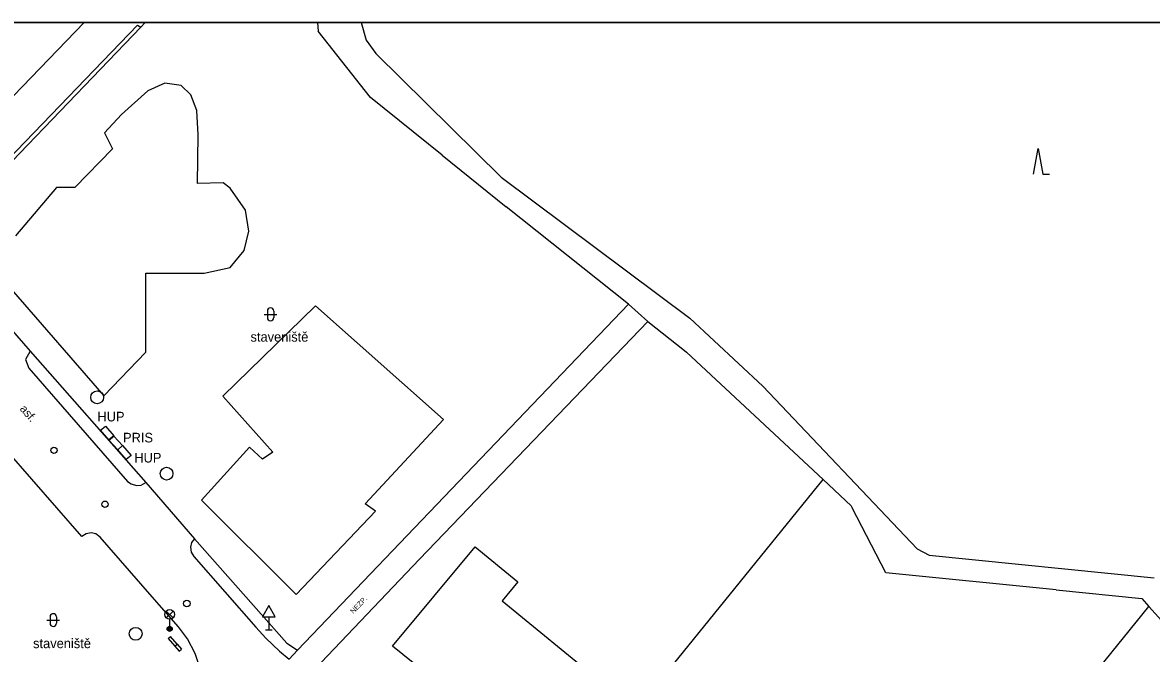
# Model space of a CAD drawing. Extents: x -598233 to -596890, y -1157848 to -1156431.
# Drawn here: x -597828.6 to -597740.5, y -1156480.1 to -1156430.9 of the extents above; entities that cross this region are included whole.
import ezdxf

# ---------------------------------------------------------------- set-up
doc = ezdxf.new("R2010")
doc.units = 0
for name, color, linetype in [('Level 10', 7, 'Continuous'), ('Level 11', 7, 'Continuous'), ('Level 24', 7, 'Continuous'), ('Level 27', 7, 'Continuous'), ('Level 28', 7, 'Continuous'), ('Level 33', 7, 'Continuous'), ('Level 34', 7, 'Continuous'), ('Level 36', 7, 'Continuous'), ('Level 40', 7, 'Continuous'), ('Level 41', 7, 'Continuous'), ('Level 42', 7, 'Continuous'), ('Level 5', 7, 'Continuous'), ('Level 51', 7, 'Continuous'), ('Level 7', 7, 'Continuous'), ('Vrstva 60', 7, 'Continuous'), ('zajmove_uzemi', 7, 'Continuous')]:
    doc.layers.add(name, color=color, linetype=linetype)

msp = doc.modelspace()

# ---------------------------------------------------------------- linework, layer by layer
at = {"layer": 'Level 10'}
for points in [[(-597833.09, -1156451.46), (-597832.75, -1156451.63), (-597832.39, -1156451.53), (-597828.03, -1156456.51), (-597828.37, -1156457.18), (-597828.11, -1156457.86), (-597820.42, -1156466.69), (-597820.14, -1156466.89), (-597819.73, -1156467.01), (-597819.35, -1156466.98), (-597819, -1156466.79), (-597815.18, -1156471.17), (-597815.42, -1156471.46), (-597815.51, -1156471.83), (-597815.45, -1156472.2199), (-597815.24, -1156472.55), (-597810.4, -1156478.09), (-597809.63, -1156478.95), (-597808.56, -1156479.96), (-597807.8, -1156480.57)], [(-597831.79, -1156503), (-597820, -1156491.49), (-597816.19, -1156487.51), (-597815.39, -1156486.29), (-597814.89, -1156485.06), (-597814.59, -1156483.75), (-597814.55, -1156482.52), (-597814.79, -1156481.1599), (-597815.13, -1156480.14), (-597815.73, -1156479), (-597816.44, -1156478.06), (-597818.68, -1156475.49), (-597822.55, -1156471.04), (-597822.88, -1156470.79), (-597823.25, -1156470.71), (-597823.6599, -1156470.78), (-597823.98, -1156470.99), (-597831.81, -1156462.05)]]:
    msp.add_lwpolyline(points, dxfattribs=at)
at = {"layer": 'Level 11'}
msp.add_line((-597819.39, -1156431.22), (-597819.0345, -1156430.8558), dxfattribs=at)
for points in [[(-597819.65, -1156431.05), (-597819.39, -1156431.22)], [(-597830.73, -1156450.31), (-597822.27, -1156460), (-597818.99, -1156456.61), (-597818.99, -1156450.42), (-597814.43, -1156450.42), (-597812.42, -1156449.99), (-597811.31, -1156448.67), (-597810.94, -1156447.14), (-597811.21, -1156445.5), (-597812.42, -1156443.8), (-597812.95, -1156443.38), (-597814.96, -1156443.43), (-597814.91, -1156439.62), (-597815.02, -1156437.72), (-597815.49, -1156436.5), (-597816.23, -1156435.76), (-597817.5, -1156435.6), (-597818.83, -1156436.18), (-597820.89, -1156438.03), (-597822.21, -1156439.46), (-597821.58, -1156440.73), (-597824.54, -1156443.75), (-597825.97, -1156443.75), (-597829.15, -1156447.51)], [(-597814.64, -1156468.15), (-597807.26, -1156475.53), (-597801.07, -1156469.02), (-597801.86, -1156468.46), (-597795.75, -1156461.87), (-597805.75, -1156452.98), (-597812.97, -1156460.05), (-597809.08, -1156464.41), (-597809.88, -1156464.97), (-597810.91, -1156464.02), (-597814.64, -1156468.15)], [(-597806.24, -1156481.83), (-597805.83, -1156481.38), (-597797.64, -1156472.78), (-597779.81, -1156454.2), (-597781.33, -1156452.86), (-597799.16, -1156471.51), (-597807.14, -1156479.88), (-597807.8, -1156480.57)], [(-597828.03, -1156456.51), (-597819, -1156466.79)], [(-597789.16, -1156494.98), (-597766.13, -1156466.55)], [(-597815.18, -1156471.17), (-597807.98, -1156479.32), (-597807.14, -1156479.88)], [(-597769.52, -1156512.12), (-597740.71, -1156476.46)]]:
    msp.add_lwpolyline(points, dxfattribs=at)
at = {"layer": 'Level 24'}
for points in [[(-597822.52, -1156462.7), (-597822.14, -1156462.38)], [(-597821.87, -1156463.46), (-597822.52, -1156462.7)], [(-597822.14, -1156462.38), (-597821.49, -1156463.14)], [(-597821.49, -1156463.14), (-597821.87, -1156463.46)], [(-597821.17, -1156464.23), (-597820.8, -1156463.9)], [(-597820.52, -1156464.99), (-597821.17, -1156464.23)], [(-597820.8, -1156463.9), (-597820.14, -1156464.66)], [(-597820.14, -1156464.66), (-597820.52, -1156464.99)], [(-597817.25, -1156478.96), (-597817.07, -1156478.8)], [(-597817.25, -1156478.96), (-597816.72, -1156479.56)], [(-597816.54, -1156479.4), (-597817.07, -1156478.8)], [(-597816.72, -1156479.56), (-597816.54, -1156479.4)], [(-597816.54, -1156479.4), (-597816.2, -1156479.79)], [(-597816.72, -1156479.56), (-597816.38, -1156479.95)], [(-597816.38, -1156479.95), (-597816.2, -1156479.79)]]:
    msp.add_lwpolyline(points, dxfattribs=at)
msp.add_lwpolyline([(-597821.8523, -1156463.4908), (-597821.176, -1156464.2274), (-597820.8077, -1156463.8892), (-597821.484, -1156463.1526)], close=True, dxfattribs=at)
at = {"layer": 'Level 27'}
for centre in [(-597822.79, -1156460.13), (-597817.37, -1156466.09), (-597819.78, -1156478.6)]:
    msp.add_circle(centre, 0.5, dxfattribs=at)
at = {"layer": 'Level 28'}
for centre in [(-597826.1599, -1156464.27), (-597822.18, -1156468.48), (-597815.79, -1156476.23)]:
    msp.add_circle(centre, 0.25, dxfattribs=at)
at = {"layer": 'Level 33'}
for p, q in [((-597817.395, -1156477.35), (-597816.865, -1156476.82)), ((-597817.395, -1156476.82), (-597816.865, -1156477.35)), ((-597817.13, -1156477.46), (-597817.13, -1156478.21))]:
    msp.add_line(p, q, dxfattribs=at)
for centre, radius in [((-597817.13, -1156477.085), 0.375), ((-597817.13, -1156478.21), 0.2), ((-597817.13, -1156478.21), 0.1445), ((-597817.13, -1156478.21), 0.0876)]:
    msp.add_circle(centre, radius, dxfattribs=at)
at = {"layer": 'Level 34'}
for p, q in [((-597809.39, -1156477.262), (-597809.39, -1156478.28)), ((-597809.64, -1156478.28), (-597809.14, -1156478.28))]:
    msp.add_line(p, q, dxfattribs=at)
msp.add_lwpolyline([(-597809.89, -1156477.262), (-597808.89, -1156477.262), (-597809.39, -1156476.396)], close=True, dxfattribs=at)
at = {"layer": 'Level 36'}
for p, q in [((-597809.756, -1156453.646), (-597808.756, -1156453.646)), ((-597809.506, -1156453.396), (-597809.506, -1156453.896)), ((-597809.006, -1156453.396), (-597809.006, -1156453.896)), ((-597826.716, -1156477.526), (-597825.716, -1156477.526)), ((-597826.466, -1156477.276), (-597826.466, -1156477.776)), ((-597825.966, -1156477.276), (-597825.966, -1156477.776))]:
    msp.add_line(p, q, dxfattribs=at)
msp.add_lwpolyline([(-597749.719, -1156442.6879), (-597749.344, -1156440.6879), (-597748.969, -1156442.6879), (-597748.469, -1156442.6879)], dxfattribs=at)
for centre, start, end in [((-597809.2557, -1156453.3963), 0, 180), ((-597809.2557, -1156453.8963), 180, 0), ((-597826.2157, -1156477.2763), 0, 180), ((-597826.2157, -1156477.7763), 180, 0)]:
    msp.add_arc(centre, 0.25, start, end, dxfattribs=at)
at = {"layer": 'Level 5'}
for points in [[(-597823.8159, -1156430.8558), (-597834.15, -1156441.57), (-597840.41, -1156434.49)], [(-597789.95, -1156474.54), (-597791.17, -1156476.03), (-597783.56, -1156482.28), (-597789.31, -1156489.38), (-597795.44, -1156484.39), (-597794.78, -1156483.58), (-597799.73, -1156479.57), (-597793.29, -1156471.8), (-597789.95, -1156474.54)]]:
    msp.add_lwpolyline(points, dxfattribs=at)
at = {"layer": 'Level 51'}
for p, q in [((-597805.5811, -1156430.8558), (-597805.54, -1156431.54)), ((-597802.1935, -1156430.8558), (-597801.8, -1156432.23))]:
    msp.add_line(p, q, dxfattribs=at)
for points in [[(-597801.45, -1156436.7199), (-597805.54, -1156431.54)], [(-597801.8, -1156432.23), (-597801.03, -1156433.28)], [(-597801.03, -1156433.28), (-597791.25, -1156442.92)], [(-597795.87, -1156441.21), (-597801.45, -1156436.7199)], [(-597795.87, -1156441.21), (-597790.86, -1156445.25)], [(-597791.25, -1156442.92), (-597776.54, -1156453.95)], [(-597781.33, -1156452.86), (-597790.86, -1156445.25)], [(-597779.81, -1156454.2), (-597776.95, -1156456.4699)], [(-597776.54, -1156453.95), (-597770.83, -1156459.26)], [(-597776.95, -1156456.4699), (-597776.8, -1156456.61)], [(-597776.8, -1156456.61), (-597766.13, -1156466.55), (-597763.93, -1156468.6)], [(-597770.83, -1156459.26), (-597758.8, -1156471.9699)], [(-597763.93, -1156468.6), (-597763.85, -1156468.76)], [(-597761.24, -1156473.83), (-597763.85, -1156468.76)], [(-597758.8, -1156471.9699), (-597757.85, -1156472.46)], [(-597757.85, -1156472.46), (-597740.3, -1156474.2199)], [(-597747.95, -1156475.17), (-597761.24, -1156473.83)], [(-597747.95, -1156475.17), (-597741.26, -1156475.84)], [(-597741.26, -1156475.84), (-597740.71, -1156476.46)], [(-597740.71, -1156476.46), (-597736.78, -1156480.81)]]:
    msp.add_lwpolyline(points, dxfattribs=at)
at = {"layer": 'Level 7'}
for points in [[(-597835.56, -1156447.64), (-597829.09, -1156440.88), (-597819.65, -1156431.05)], [(-597835.3, -1156447.81), (-597828.83, -1156441.05), (-597819.39, -1156431.22)]]:
    msp.add_lwpolyline(points, dxfattribs=at)
at = {"layer": 'Vrstva 60'}
msp.add_lwpolyline([(-596983.0406, -1156430.8558), (-598045.8254, -1156430.8558)], dxfattribs=at)
at = {"layer": 'zajmove_uzemi'}
msp.add_lwpolyline([(-598232.8901, -1156430.8558), (-596890.4624, -1156430.8558), (-596890.4624, -1157848.4611), (-598232.8901, -1157848.4611)], close=True, dxfattribs=at)

# ---------------------------------------------------------------- texts
at = {"layer": 'Level 40'}
for s, height, rotation, p in [('asf.', 0.65, 311, (-597828.87, -1156461.06)), ('NEZP.', 0.4, 46.181919, (-597802.79, -1156477.06))]:
    msp.add_text(s, height=height, rotation=rotation, dxfattribs=at).set_placement(p)
at = {"layer": 'Level 41'}
for s, p in [('HUP', (-597822.77, -1156462.01)), ('PRIS', (-597820.77, -1156463.65)), ('HUP', (-597819.89, -1156465.2199))]:
    msp.add_text(s, height=0.75, dxfattribs=at).set_placement(p)
at = {"layer": 'Level 42'}
for p in [(-597810.82, -1156455.78), (-597827.79, -1156479.72)]:
    msp.add_text('staveniště', height=0.75, dxfattribs=at).set_placement(p)

doc.saveas('drawing.dxf')
